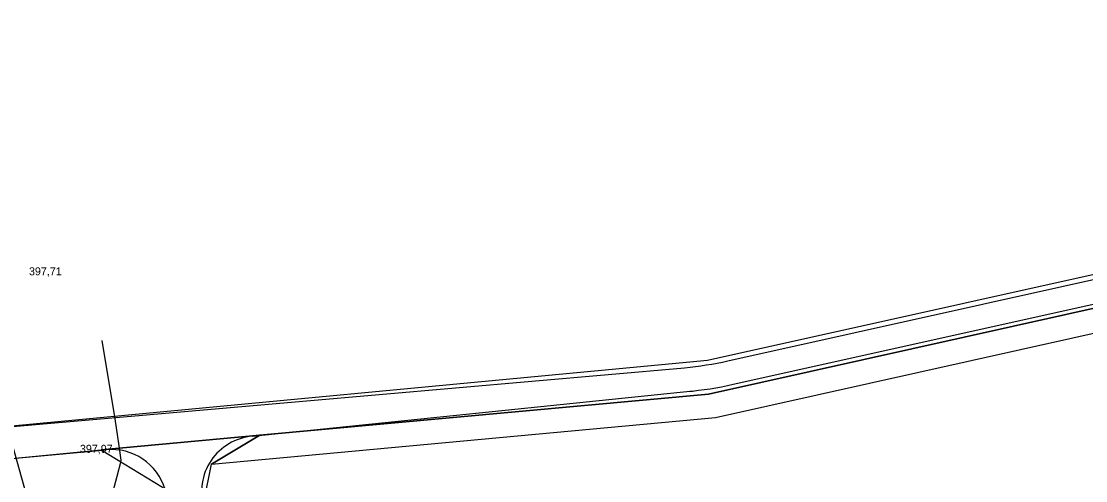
# Model space of a CAD drawing. Extents: x -574342 to -507939, y -1144044 to -1123894.
# Drawn here: x -508411.2 to -508278.2, y -1143259.3 to -1143201.9 of the extents above; entities that cross this region are included whole.
import ezdxf

# ---------------------------------------------------------------- set-up
doc = ezdxf.new("R2010")
doc.units = 0
for name, color, linetype in [('01_PARCELY_NAVRH_PC', 7, 'Continuous'), ('01_PARCELY_NAVRH_ZPF', 7, 'Continuous'), ('01_PARCELY_NAVRH_ŽP', 7, 'Continuous'), ('42', 7, 'Continuous'), ('cesty', 7, 'Continuous'), ('Level 255', 7, 'Continuous'), ('VRST VEDL', 7, 'Continuous')]:
    doc.layers.add(name, color=color, linetype=linetype)

msp = doc.modelspace()

# ---------------------------------------------------------------- linework, layer by layer
at = {"layer": '01_PARCELY_NAVRH_PC'}
for points in [[(-508026.76, -1143130.62), (-508028.05, -1143130.95), (-508188.91, -1143212.74), (-508197.69, -1143215.86), (-508325.49, -1143244.3), (-508415.56, -1143252.78), (-508417.38, -1143252.95), (-508420.04, -1143252.1), (-508422.7, -1143249.88), (-508420.08, -1143265.35), (-508419.24, -1143259.91), (-508414.23, -1143256.72), (-508401.25, -1143255.47), (-508381.42, -1143253.61), (-508325.37, -1143248.48), (-508191.76, -1143218.68), (-508026.76, -1143135.13)], [(-508258.82, -1143456.75), (-508307.08, -1143410.68), (-508311.31, -1143403.9), (-508344.65, -1143314.04), (-508367.51, -1143303.79), (-508380.03, -1143289.33), (-508388.43, -1143262.01), (-508387.45, -1143257.24), (-508381.42, -1143253.61), (-508401.25, -1143255.47), (-508393.61, -1143260.11), (-508380.74, -1143302.76), (-508356.16, -1143314.16), (-508344.92, -1143326.36), (-508313.43, -1143410.52), (-508253.01, -1143468.5)]]:
    msp.add_lwpolyline(points, dxfattribs=at)
at = {"layer": '01_PARCELY_NAVRH_ZPF'}
msp.add_lwpolyline([(-508263.29, -1143480.71), (-508286.97, -1143456.79), (-508322.95, -1143422.01), (-508338.96, -1143386.69), (-508345.08, -1143368.8), (-508351.18, -1143342.58), (-508355.53, -1143335.68), (-508361.58, -1143328.14), (-508368.91, -1143322.84), (-508376.72, -1143318.72), (-508388.31, -1143315.9), (-508393.87, -1143311.09), (-508396.73, -1143306.67), (-508414.23, -1143256.72), (-508401.25, -1143255.47), (-508393.61, -1143260.11), (-508380.74, -1143302.76), (-508356.16, -1143314.16), (-508344.92, -1143326.36), (-508313.43, -1143410.52), (-508253.01, -1143468.5)], dxfattribs=at)
at = {"layer": '01_PARCELY_NAVRH_ŽP'}
msp.add_lwpolyline([(-508026.76, -1143135.13), (-508191.76, -1143218.68), (-508325.37, -1143248.48), (-508381.42, -1143253.61), (-508387.45, -1143257.24), (-508324.47, -1143251.4), (-508190.87, -1143221.6), (-508026.76, -1143138.46)], dxfattribs=at)
at = {"layer": '42'}
msp.add_lwpolyline([(-508320.88, -1143423.96), (-508327.62, -1143411.06), (-508338.78, -1143387.2), (-508344.67, -1143370.01), (-508350.79, -1143346.58), (-508354.96, -1143336.71), (-508361.36, -1143329.02), (-508368.91, -1143322.84), (-508376.72, -1143318.72), (-508388.31, -1143315.9), (-508393.87, -1143311.09), (-508396.73, -1143306.67), (-508407.7, -1143271.35), (-508414.18, -1143248.41), (-508420.68, -1143216.75), (-508423.64, -1143189.02), (-508427.95, -1143159.6), (-508434.68, -1143117.69), (-508439.72, -1143092.94), (-508444.13, -1143060.48), (-508445.89, -1143059.01)], dxfattribs=at)
msp.add_lwpolyline([(-508320.88, -1143423.96), (-508327.62, -1143411.06), (-508338.78, -1143387.2), (-508344.67, -1143370.01), (-508350.79, -1143346.58), (-508354.96, -1143336.71), (-508361.36, -1143329.02), (-508368.91, -1143322.84), (-508376.72, -1143318.72), (-508388.31, -1143315.9), (-508393.87, -1143311.09), (-508396.73, -1143306.67), (-508407.7, -1143271.35), (-508414.18, -1143248.41), (-508420.68, -1143216.75), (-508423.64, -1143189.02), (-508427.95, -1143159.6), (-508434.68, -1143117.69), (-508439.72, -1143092.94), (-508444.13, -1143060.48), (-508445.89, -1143059.01)], dxfattribs=at)
at = {"layer": 'cesty'}
for p, q in [((-508322.93, -1143244.32), (-508198.29, -1143216.56)), ((-508322.28, -1143247.25), (-508197.63, -1143219.48)), ((-508416.53, -1143252.91), (-508328.34, -1143245.18)), ((-508382.37, -1143253.74), (-508327.27, -1143248.08)), ((-508414.46, -1143256.74), (-508400.64, -1143255.44))]:
    msp.add_line(p, q, dxfattribs=at)
for centre, radius, start, end in [((-508332.39, -1143201.87), 43.5, 275.3361, 282.5596), ((-508332.39, -1143201.87), 46.5, 275.3361, 282.5596), ((-508381.72, -1143260.71), 7, 95.3361, 196.4935), ((-508399.99, -1143262.41), 7, 16.4935, 95.3361)]:
    msp.add_arc(centre, radius, start, end, dxfattribs=at)
at = {"layer": 'VRST VEDL'}
msp.add_lwpolyline([(-508411.94, -1143279.25), (-508411.24, -1143278.97), (-508410.4, -1143278.44), (-508409.41, -1143277.65), (-508408.29, -1143276.62), (-508407.04, -1143275.49), (-508405.68, -1143274.27), (-508404.21, -1143272.96), (-508402.79, -1143270.48), (-508401.43, -1143266.85), (-508400.13, -1143262.05), (-508399.25, -1143258.76), (-508398.78, -1143256.99), (-508398.74, -1143256.73), (-508398.99, -1143254.93), (-508399.51, -1143251.58), (-508401.14, -1143241.8)], dxfattribs=at)

# ---------------------------------------------------------------- texts
at = {"layer": 'Level 255'}
for s, p in [('397,71', (-508410.28, -1143233.63)), ('397,97', (-508403.91, -1143255.82))]:
    msp.add_text(s, height=1, dxfattribs=at).set_placement(p)

doc.saveas('drawing.dxf')
